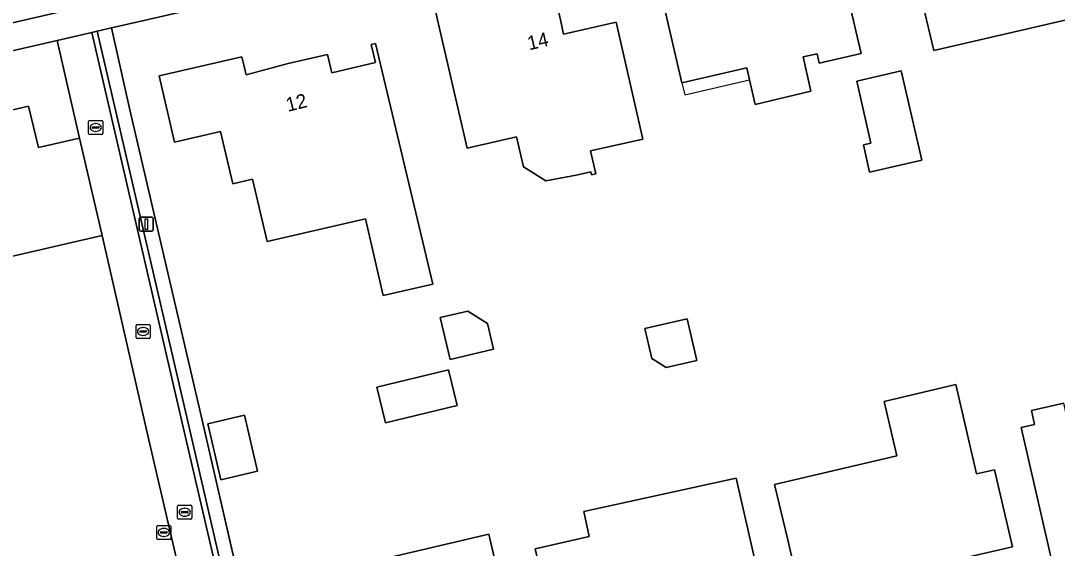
# Model space of a CAD drawing. Extents: x 156412 to 157779, y 382335 to 383768.
# Drawn here: x 156676.2 to 156749.7, y 383212.5 to 383249.9 of the extents above; entities that cross this region are included whole.
import ezdxf

# ---------------------------------------------------------------- set-up
doc = ezdxf.new("R2010")
doc.units = 0
for name, color, linetype in [('IMGEO_Erf', 7, 'Continuous'), ('IMGEO_Groenvoorziening', 7, 'Continuous'), ('IMGEO_Hek', 7, 'Continuous'), ('IMGEO_Kolk', 7, 'Continuous'), ('IMGEO_Lichtmast', 7, 'Continuous'), ('IMGEO_Muur', 7, 'Continuous'), ('IMGEO_Pand', 7, 'Continuous'), ('IMGEO_Pand_nummerreeks', 7, 'Continuous'), ('IMGEO_Pand_overbouw', 7, 'Continuous'), ('IMGEO_Rijbaan_lokaal_gesloten', 7, 'Continuous'), ('IMGEO_Voetpad_open', 7, 'Continuous')]:
    doc.layers.add(name, color=color, linetype=linetype)

msp = doc.modelspace()

# ---------------------------------------------------------------- linework, layer by layer
at = {"layer": 'IMGEO_Erf'}
for points in [[(156752.621, 383265.563), (156717.658, 383257.492), (156717.517, 383257.459), (156700.234, 383253.481), (156685.187, 383249.999), (156682.695, 383249.423), (156683.994, 383243.611), (156689.102, 383221.6), (156693.033, 383204.489), (156693.121, 383204.106), (156693.493, 383202.607), (156693.59, 383202.218), (156695.455, 383194.202), (156695.549, 383193.806), (156713.053, 383197.873), (156730.581, 383201.863), (156748.934, 383206.028), (156765.639, 383209.896)], [(156750.412, 383249.999), (156740.992, 383247.812), (156740.483, 383249.999), (156738.59, 383258.146), (156742.35, 383259.019), (156743.015, 383259.174), (156743.135, 383258.657), (156745.867, 383259.29), (156745.749, 383259.806), (156746.412, 383259.958), (156750.18, 383260.825)], [(156688.06, 383208.494), (156685.243, 383220.602), (156682.016, 383234.694), (156675.168, 383233.11), (156674.729, 383234.989), (156668.34, 383233.497), (156666.477, 383241.479), (156667.614, 383241.734), (156667.431, 383242.513), (156670.294, 383243.183), (156670.476, 383242.404), (156676.808, 383243.878), (156677.501, 383240.929), (156680.424, 383241.602), (156678.822, 383248.527), (156662.55, 383244.783), (156646.272, 383241.022), (156629.982, 383237.255), (156607.27, 383232.142)], [(156755.132, 383211.626), (156749.638, 383210.364), (156747.177, 383221.075), (156748.133, 383221.295), (156747.91, 383222.27), (156750.201, 383222.797)]]:
    msp.add_lwpolyline(points, dxfattribs=at)
for points in [[(156721.151, 383254.122), (156727.348, 383255.56), (156727.809, 383253.572), (156729.529, 383253.986), (156729.071, 383255.974), (156733.667, 383257.032), (156734.7, 383252.563), (156733.414, 383252.265), (156733.643, 383251.273), (156734.929, 383251.568), (156735.837, 383247.606), (156732.873, 383246.927), (156732.722, 383247.59), (156731.718, 383247.36), (156732.276, 383244.923), (156728.33, 383244), (156727.928, 383245.741), (156727.735, 383246.579), (156723.136, 383245.519)], [(156713.493, 383238.57), (156711.899, 383239.567), (156711.41, 383241.691), (156707.892, 383240.881), (156705.793, 383250), (156705.67, 383250.528), (156710.931, 383251.739), (156711.002, 383251.427), (156710.603, 383251.335), (156710.719, 383250.828), (156713.826, 383251.55), (156713.633, 383252.368), (156713.957, 383252.444), (156714.512, 383250), (156714.745, 383248.973), (156718.463, 383249.825), (156720.362, 383241.54), (156716.657, 383240.691), (156717.03, 383239.076), (156716.718, 383239.004), (156716.669, 383239.219), (156715.636, 383238.981)], [(156705.461, 383231.245), (156701.955, 383230.429), (156700.685, 383235.883), (156693.711, 383234.259), (156692.679, 383238.691), (156691.277, 383238.364), (156690.415, 383242.065), (156687.162, 383241.308), (156686.067, 383246.012), (156691.93, 383247.377), (156692.227, 383246.101), (156695.215, 383246.897), (156697.998, 383247.544), (156698.301, 383246.239), (156701.408, 383246.962), (156701.104, 383248.257), (156701.412, 383248.328)], [(156735.998, 383241.116), (156736.534, 383241.239), (156735.526, 383245.645), (156738.687, 383246.369), (156740.134, 383240.042), (156736.438, 383239.196)], [(156709.772, 383226.64), (156706.707, 383225.901), (156705.992, 383228.864), (156707.943, 383229.335), (156709.338, 383228.439)], [(156722.01, 383225.321), (156720.992, 383225.961), (156720.505, 383228.103), (156723.507, 383228.786), (156724.183, 383225.815)], [(156707.196, 383222.63), (156702.119, 383221.405), (156701.508, 383223.942), (156706.584, 383225.167)], [(156737.463, 383222.921), (156742.546, 383224.111), (156744.031, 383217.773), (156745.297, 383218.07), (156746.579, 383212.609), (156744.199, 383212.059), (156739.424, 383210.956), (156740.078, 383208.13), (156734.16, 383206.761), (156733.222, 383210.669), (156731.298, 383210.218), (156730.609, 383213.202), (156729.7, 383217.024), (156738.367, 383219.055)], [(156692.122, 383221.934), (156693.047, 383217.966), (156690.434, 383217.357), (156689.509, 383221.325)], [(156728.979, 383208.673), (156723.711, 383207.461), (156723.599, 383207.948), (156722.283, 383207.645), (156723.072, 383204.249), (156720.885, 383203.747), (156720.954, 383203.416), (156721.072, 383202.629), (156717.549, 383201.813), (156717.37, 383202.582), (156717.228, 383202.888), (156716.106, 383202.629), (156715.11, 383206.997), (156714.047, 383206.755), (156712.714, 383212.471), (156716.565, 383213.347), (156716.165, 383215.102), (156726.975, 383217.483)], [(156709.439, 383213.513), (156711.494, 383204.643), (156706.232, 383203.426), (156706.12, 383203.913), (156704.795, 383203.607), (156705.582, 383200.204), (156698.621, 383198.594), (156697.567, 383202.948), (156696.502, 383202.69), (156695.152, 383208.27), (156698.992, 383209.2), (156698.569, 383210.95)]]:
    msp.add_lwpolyline(points, close=True, dxfattribs=at)
at = {"layer": 'IMGEO_Groenvoorziening'}
msp.add_lwpolyline([(156683.994, 383243.611), (156682.695, 383249.423), (156681.665, 383249.18), (156688.106, 383221.487), (156692.076, 383204.274), (156693.033, 383204.489), (156689.102, 383221.6)], close=True, dxfattribs=at)
at = {"layer": 'IMGEO_Hek'}
msp.add_lwpolyline([(156683.994, 383243.611), (156689.102, 383221.6), (156693.121, 383204.106)], dxfattribs=at)
at = {"layer": 'IMGEO_Kolk'}
for p, q in [((156681.062, 383241.932), (156681.062, 383242.784)), ((156681.137, 383242.858), (156681.989, 383242.858)), ((156681.321, 383242.352), (156681.321, 383242.364)), ((156681.759, 383242.315), (156681.361, 383242.315)), ((156681.364, 383242.401), (156681.762, 383242.401)), ((156681.55, 383242.638), (156681.575, 383242.638)), ((156681.805, 383242.364), (156681.805, 383242.352)), ((156682.063, 383242.784), (156682.063, 383241.932)), ((156681.989, 383241.858), (156681.137, 383241.858)), ((156681.573, 383242.078), (156681.548, 383242.078)), ((156684.424, 383227.456), (156684.424, 383228.308)), ((156684.499, 383228.382), (156685.351, 383228.382)), ((156685.425, 383228.308), (156685.425, 383227.456)), ((156684.683, 383227.876), (156684.683, 383227.888)), ((156685.121, 383227.839), (156684.723, 383227.839)), ((156684.726, 383227.925), (156685.124, 383227.925)), ((156684.935, 383227.602), (156684.91, 383227.602)), ((156684.912, 383228.162), (156684.937, 383228.162)), ((156685.167, 383227.888), (156685.167, 383227.876)), ((156685.351, 383227.382), (156684.499, 383227.382)), ((156687.375, 383214.634), (156687.375, 383215.486)), ((156687.45, 383215.56), (156688.302, 383215.56)), ((156687.634, 383215.054), (156687.634, 383215.066)), ((156688.072, 383215.017), (156687.674, 383215.017)), ((156687.677, 383215.103), (156688.075, 383215.103)), ((156687.863, 383215.34), (156687.888, 383215.34)), ((156688.118, 383215.066), (156688.118, 383215.054)), ((156688.376, 383215.486), (156688.376, 383214.634)), ((156688.302, 383214.56), (156687.45, 383214.56)), ((156687.886, 383214.78), (156687.861, 383214.78)), ((156685.891, 383213.199), (156685.891, 383214.051)), ((156685.966, 383214.125), (156686.818, 383214.125)), ((156686.15, 383213.619), (156686.15, 383213.631)), ((156686.588, 383213.582), (156686.19, 383213.582)), ((156686.193, 383213.668), (156686.591, 383213.668)), ((156686.379, 383213.905), (156686.404, 383213.905)), ((156686.634, 383213.631), (156686.634, 383213.619)), ((156686.892, 383214.051), (156686.892, 383213.199)), ((156686.818, 383213.125), (156685.966, 383213.125)), ((156686.402, 383213.345), (156686.377, 383213.345))]:
    msp.add_line(p, q, dxfattribs=at)
for points in [[(156681.062, 383241.932), (156681.062, 383242.784)], [(156681.137, 383242.858), (156681.989, 383242.858)], [(156682.063, 383242.784), (156682.063, 383241.932)], [(156681.989, 383241.858), (156681.137, 383241.858)], [(156684.424, 383227.456), (156684.424, 383228.308)], [(156684.499, 383228.382), (156685.351, 383228.382)], [(156685.425, 383228.308), (156685.425, 383227.456)], [(156685.351, 383227.382), (156684.499, 383227.382)], [(156687.375, 383214.634), (156687.375, 383215.486)], [(156687.45, 383215.56), (156688.302, 383215.56)], [(156688.376, 383215.486), (156688.376, 383214.634)], [(156688.302, 383214.56), (156687.45, 383214.56)], [(156685.891, 383213.199), (156685.891, 383214.051)], [(156685.966, 383214.125), (156686.818, 383214.125)], [(156686.892, 383214.051), (156686.892, 383213.199)], [(156686.818, 383213.125), (156685.966, 383213.125)]]:
    msp.add_lwpolyline(points, dxfattribs=at)
for centre, radius, start, end in [((156681.139, 383242.782), 0.0765, 91.55205, 178.44795), ((156681.139, 383242.782), 0.0765, 91.55205, 178.44795), ((156681.361, 383242.361), 0.0403, 85.87752, 175.75265), ((156681.358, 383242.351), 0.0366, 178.93798, 274.71019), ((156681.762, 383242.358), 0.043, 264.86636, 352.45326), ((156681.766, 383242.363), 0.0386, 1.73085, 96.63898), ((156681.987, 383242.782), 0.0765, 1.55205, 88.44795), ((156681.987, 383242.782), 0.0765, 1.55205, 88.44795), ((156681.139, 383241.934), 0.0765, 181.55205, 268.44795), ((156681.139, 383241.934), 0.0765, 181.55205, 268.44795), ((156681.987, 383241.934), 0.0765, 271.55205, 358.44795), ((156681.987, 383241.934), 0.0765, 271.55205, 358.44795), ((156684.501, 383228.306), 0.0765, 91.55205, 178.44795), ((156684.501, 383228.306), 0.0765, 91.55205, 178.44795), ((156685.349, 383228.306), 0.0765, 1.55205, 88.44795), ((156685.349, 383228.306), 0.0765, 1.55205, 88.44795), ((156684.723, 383227.885), 0.0403, 85.87752, 175.75265), ((156684.72, 383227.875), 0.0366, 178.93798, 274.71019), ((156685.124, 383227.882), 0.043, 264.86636, 352.45326), ((156685.128, 383227.887), 0.0386, 1.73085, 96.63898), ((156684.501, 383227.458), 0.0765, 181.55205, 268.44795), ((156684.501, 383227.458), 0.0765, 181.55205, 268.44795), ((156685.349, 383227.458), 0.0765, 271.55205, 358.44795), ((156685.349, 383227.458), 0.0765, 271.55205, 358.44795), ((156687.452, 383215.484), 0.0765, 91.55205, 178.44795), ((156687.452, 383215.484), 0.0765, 91.55205, 178.44795), ((156687.674, 383215.063), 0.0403, 85.87752, 175.75265), ((156687.671, 383215.053), 0.0366, 178.93798, 274.71019), ((156688.075, 383215.06), 0.043, 264.86636, 352.45326), ((156688.079, 383215.065), 0.0386, 1.73085, 96.63898), ((156688.3, 383215.484), 0.0765, 1.55205, 88.44795), ((156688.3, 383215.484), 0.0765, 1.55205, 88.44795), ((156687.452, 383214.636), 0.0765, 181.55205, 268.44795), ((156687.452, 383214.636), 0.0765, 181.55205, 268.44795), ((156688.3, 383214.636), 0.0765, 271.55205, 358.44795), ((156688.3, 383214.636), 0.0765, 271.55205, 358.44795), ((156685.968, 383214.049), 0.0765, 91.55205, 178.44795), ((156685.968, 383214.049), 0.0765, 91.55205, 178.44795), ((156686.19, 383213.628), 0.0403, 85.87752, 175.75265), ((156686.187, 383213.618), 0.0366, 178.93798, 274.71019), ((156686.591, 383213.625), 0.043, 264.86636, 352.45326), ((156686.595, 383213.63), 0.0386, 1.73085, 96.63898), ((156686.816, 383214.049), 0.0765, 1.55205, 88.44795), ((156686.816, 383214.049), 0.0765, 1.55205, 88.44795), ((156685.968, 383213.201), 0.0765, 181.55205, 268.44795), ((156685.968, 383213.201), 0.0765, 181.55205, 268.44795), ((156686.816, 383213.201), 0.0765, 271.55205, 358.44795), ((156686.816, 383213.201), 0.0765, 271.55205, 358.44795)]:
    msp.add_arc(centre, radius, start, end, dxfattribs=at)
for centre, major_axis, ratio, start_param, end_param in [((156681.549, 383242.358), (-0.387, 0.002), 0.722429, 4.712389, 7.853982), ((156681.574, 383242.358), (-0.39, 0.002), 0.717154, 1.570796, 4.712389), ((156684.911, 383227.882), (-0.387, 0.002), 0.722429, 4.712389, 7.853982), ((156684.936, 383227.882), (-0.39, 0.002), 0.717154, 1.570796, 4.712389), ((156687.862, 383215.06), (-0.387, 0.002), 0.722429, 4.712389, 7.853982), ((156687.887, 383215.06), (-0.39, 0.002), 0.717154, 1.570796, 4.712389), ((156686.378, 383213.625), (-0.387, 0.002), 0.722429, 4.712389, 7.853982), ((156686.403, 383213.625), (-0.39, 0.002), 0.717154, 1.570796, 4.712389)]:
    msp.add_ellipse(centre, major_axis=major_axis, ratio=ratio, start_param=start_param, end_param=end_param, dxfattribs=at)
at = {"layer": 'IMGEO_Lichtmast'}
for p, q in [((156684.656, 383235.105), (156684.656, 383235.905)), ((156684.656, 383235.905), (156684.656, 383235.105)), ((156684.756, 383236.005), (156685.546, 383236.005)), ((156685.546, 383236.005), (156684.756, 383236.005)), ((156685.646, 383235.905), (156685.646, 383235.105)), ((156685.646, 383235.105), (156685.646, 383235.905)), ((156685.546, 383235.005), (156684.756, 383235.005)), ((156684.756, 383235.005), (156685.546, 383235.005))]:
    msp.add_line(p, q, dxfattribs=at)
msp.add_lwpolyline([(156685.076, 383235.88), (156685.226, 383235.88), (156685.226, 383235.13), (156685.076, 383235.13), (156685.076, 383235.88)], dxfattribs=at)
for centre, start, end in [((156684.756, 383235.905), 90, 180), ((156684.756, 383235.905), 90, 180), ((156685.546, 383235.905), 0, 90), ((156685.546, 383235.905), 360, 90), ((156684.756, 383235.105), 180, 270), ((156684.756, 383235.105), 180, 270), ((156685.546, 383235.105), 270, 0), ((156685.546, 383235.105), 270, 0)]:
    msp.add_arc(centre, 0.1, start, end, dxfattribs=at)
at = {"layer": 'IMGEO_Muur'}
msp.add_lwpolyline([(156692.988, 383204.076), (156693.121, 383204.106), (156693.033, 383204.489), (156692.076, 383204.274), (156688.106, 383221.487), (156681.665, 383249.18), (156681.283, 383249.09), (156687.702, 383221.403), (156691.78, 383203.805)], close=True, dxfattribs=at)
at = {"layer": 'IMGEO_Pand'}
for points in [[(156757.18, 383246.26), (156756.323, 383249.999), (156754.985, 383255.415), (156754.874, 383255.388), (156754.937, 383255.099), (156751.681, 383254.344), (156750.18, 383260.825), (156746.412, 383259.958), (156745.749, 383259.806), (156745.867, 383259.29), (156743.135, 383258.657), (156743.015, 383259.174), (156742.35, 383259.019), (156738.59, 383258.146), (156740.483, 383249.999), (156740.992, 383247.812), (156750.412, 383249.999), (156752.251, 383250.426), (156752.35, 383249.999), (156753.424, 383245.382)], [(156727.928, 383245.741), (156728.33, 383244), (156732.276, 383244.923), (156731.718, 383247.36), (156732.722, 383247.59), (156732.873, 383246.927), (156735.837, 383247.606), (156734.929, 383251.568), (156733.643, 383251.273), (156733.414, 383252.265), (156734.7, 383252.563), (156733.667, 383257.032), (156729.071, 383255.974), (156729.529, 383253.986), (156727.809, 383253.572), (156727.348, 383255.56), (156721.151, 383254.122), (156723.136, 383245.519), (156727.735, 383246.579)], [(156713.493, 383238.57), (156715.636, 383238.981), (156716.669, 383239.219), (156716.718, 383239.004), (156717.03, 383239.076), (156716.657, 383240.691), (156720.362, 383241.54), (156718.463, 383249.825), (156714.745, 383248.973), (156714.512, 383250), (156713.957, 383252.444), (156713.633, 383252.368), (156713.826, 383251.55), (156710.719, 383250.828), (156710.603, 383251.335), (156711.002, 383251.427), (156710.931, 383251.739), (156705.67, 383250.528), (156705.793, 383250), (156707.892, 383240.881), (156711.41, 383241.691), (156711.899, 383239.567)], [(156697.998, 383247.544), (156695.215, 383246.897), (156692.227, 383246.101), (156691.93, 383247.377), (156686.067, 383246.012), (156687.162, 383241.308), (156690.415, 383242.065), (156691.277, 383238.364), (156692.679, 383238.691), (156693.711, 383234.259), (156700.685, 383235.883), (156701.955, 383230.429), (156705.461, 383231.245), (156701.412, 383248.328), (156701.104, 383248.257), (156701.408, 383246.962), (156698.301, 383246.239)], [(156740.134, 383240.042), (156738.687, 383246.369), (156735.526, 383245.645), (156736.534, 383241.239), (156735.998, 383241.116), (156736.438, 383239.196)], [(156680.424, 383241.602), (156677.501, 383240.929), (156676.808, 383243.878), (156670.476, 383242.404), (156670.294, 383243.183), (156667.431, 383242.513), (156667.614, 383241.734), (156666.477, 383241.479), (156668.34, 383233.497), (156674.729, 383234.989), (156675.168, 383233.11), (156682.016, 383234.694)], [(156756.62, 383213.504), (156760.982, 383214.541), (156759.571, 383220.476), (156762.927, 383221.274), (156760.895, 383230.358), (156759.06, 383238.373), (156753.44, 383237.058), (156755.275, 383229.043), (156755.348, 383228.731), (156755.648, 383228.801), (156756.692, 383224.3), (156754.265, 383223.737), (156754.491, 383222.762), (156750.426, 383221.823), (156750.201, 383222.797), (156747.91, 383222.27), (156748.133, 383221.295), (156747.177, 383221.075), (156749.638, 383210.364), (156755.132, 383211.626), (156754.555, 383214.141), (156756.065, 383214.488), (156756.295, 383213.442)], [(156705.992, 383228.864), (156706.707, 383225.901), (156709.772, 383226.64), (156709.338, 383228.439), (156707.943, 383229.335)], [(156723.507, 383228.786), (156720.505, 383228.103), (156720.992, 383225.961), (156722.01, 383225.321), (156724.183, 383225.815)], [(156701.508, 383223.942), (156702.119, 383221.405), (156707.196, 383222.63), (156706.584, 383225.167)], [(156744.199, 383212.059), (156746.579, 383212.609), (156745.297, 383218.07), (156744.031, 383217.773), (156742.546, 383224.111), (156737.463, 383222.921), (156738.367, 383219.055), (156729.7, 383217.024), (156730.609, 383213.202), (156731.298, 383210.218), (156733.222, 383210.669), (156734.16, 383206.761), (156740.078, 383208.13), (156739.424, 383210.956)], [(156692.122, 383221.934), (156689.509, 383221.325), (156690.434, 383217.357), (156693.047, 383217.966)], [(156728.979, 383208.673), (156726.975, 383217.483), (156716.165, 383215.102), (156716.565, 383213.347), (156712.714, 383212.471), (156714.047, 383206.755), (156715.11, 383206.997), (156716.106, 383202.629), (156717.228, 383202.888), (156717.37, 383202.582), (156717.549, 383201.813), (156721.072, 383202.629), (156720.954, 383203.416), (156720.885, 383203.747), (156723.072, 383204.249), (156722.283, 383207.645), (156723.599, 383207.948), (156723.711, 383207.461)], [(156709.439, 383213.513), (156698.569, 383210.95), (156698.992, 383209.2), (156695.152, 383208.27), (156696.502, 383202.69), (156697.567, 383202.948), (156698.621, 383198.594), (156705.582, 383200.204), (156704.795, 383203.607), (156706.12, 383203.913), (156706.232, 383203.426), (156711.494, 383204.643)]]:
    msp.add_lwpolyline(points, close=True, dxfattribs=at)
at = {"layer": 'IMGEO_Pand_overbouw'}
msp.add_lwpolyline([(156727.928, 383245.741), (156727.735, 383246.579), (156723.136, 383245.519), (156723.329, 383244.681)], close=True, dxfattribs=at)
at = {"layer": 'IMGEO_Rijbaan_lokaal_gesloten'}
msp.add_lwpolyline([(156646.059, 383242.959), (156717.235, 383259.398), (156716.377, 383263.265), (156708.386, 383261.419), (156638.408, 383245.297), (156608.429, 383238.567), (156605.937, 383237.996), (156604.153, 383237.588), (156604.859, 383233.7), (156606.812, 383234.139)], close=True, dxfattribs=at)
at = {"layer": 'IMGEO_Voetpad_open'}
msp.add_lwpolyline([(156824.071, 383284.073), (156717.235, 383259.398), (156646.059, 383242.959), (156606.812, 383234.139), (156607.27, 383232.142), (156629.982, 383237.255), (156646.272, 383241.022), (156662.55, 383244.783), (156678.822, 383248.527), (156681.283, 383249.09), (156681.665, 383249.18), (156682.695, 383249.423), (156685.187, 383249.999), (156700.234, 383253.481), (156717.517, 383257.459), (156717.658, 383257.492), (156752.621, 383265.563)], dxfattribs=at)
msp.add_lwpolyline([(156687.702, 383221.403), (156681.283, 383249.09), (156678.822, 383248.527), (156680.424, 383241.602), (156682.016, 383234.694), (156685.243, 383220.602), (156688.06, 383208.494), (156690.062, 383199.698), (156691.645, 383192.91), (156694.175, 383193.503), (156692.118, 383202.279), (156693.493, 383202.607), (156693.121, 383204.106), (156692.988, 383204.076), (156691.78, 383203.805)], close=True, dxfattribs=at)

# ---------------------------------------------------------------- texts
at = {"layer": 'IMGEO_Pand_nummerreeks'}
for s, rotation, p in [('14', 13.07794, (156712.299, 383247.829)), ('12', 14.03903, (156695.192, 383243.461))]:
    msp.add_text(s, height=1, rotation=rotation, dxfattribs=at).set_placement(p)

doc.saveas('drawing.dxf')
